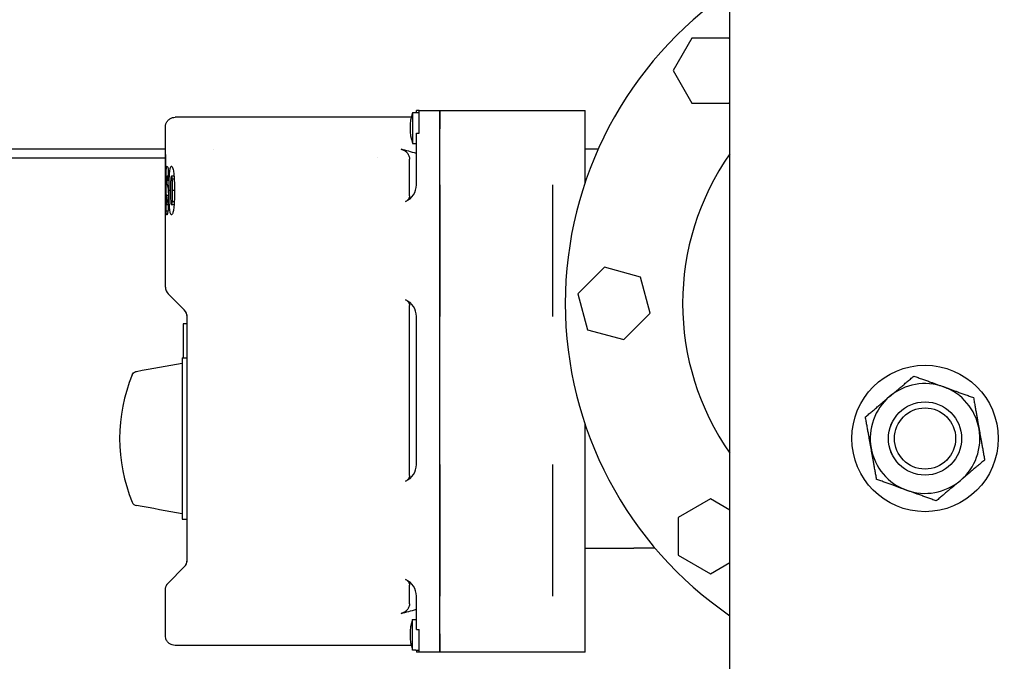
# Model space of a CAD drawing. Header units: inches. Extents: x 24 to 1128, y -69 to 748.
# Tile 291 of 656: x 379.69 to 389.78, y 588.51 to 595.08. Entities that reach past the tile are written whole.
import ezdxf

# ---------------------------------------------------------------- set-up
doc = ezdxf.new("R2010")
doc.units = ezdxf.units.IN
doc.header["$LTSCALE"] = 32
doc.header["$MEASUREMENT"] = 0
doc.layers.add('Dimension (ANSI)', color=7, linetype='Continuous', lineweight=25)
doc.layers.add('Visible (ANSI)', color=7, linetype='Continuous', lineweight=30)
doc.styles.add('Note Text (ANSI)', font='tahoma.ttf')
doc.dimstyles.new('SB Fraction-16 (ANSI)', dxfattribs={"dimscale": 32, "dimtxt": 0.125, "dimasz": 0.098425, "dimexe": 0.125, "dimexo": 0.0625, "dimgap": 0.031496, "dimtad": 0, "dimtih": 1, "dimtoh": 1, "dimdec": 4, "dimrnd": 1e-08, "dimzin": 0, "dimdsep": 46, "dimlunit": 5, "dimtxsty": 'Note Text (ANSI)', "dimcen": 0.09, "dimdle": 0.393701, "dimclrd": 256, "dimclre": 256, "dimclrt": 256, "dimadec": 0, "dimazin": 3, "dimtfac": 0.96, "dimtofl": 0, "dimtmove": 0, "dimatfit": 3, "dimfxl": 1, "dimfrac": 2, "dimtolj": 1, "dimtzin": 12, "dimlwd": -1, "dimlwe": -1, "dimarcsym": 0})

# ---------------------------------------------------------------- blocks, each defined once
blk = doc.blocks.new('*D18')
at = {"layer": 'Defpoints', "color": 0, "transparency": 16777216}
for p in [(489.281, 692.669), (340.619, 544.669), (489.281, 544.669)]:
    blk.add_point(p, dxfattribs=at)
at = {"layer": 'Dimension (ANSI)', "transparency": 16777216}
for p, q in [((487.281, 692.669), (336.619, 692.669)), ((340.619, 689.519), (340.619, 626.768)), ((340.619, 547.818), (340.619, 620.569)), ((487.281, 544.669), (336.619, 544.669))]:
    blk.add_line(p, q, dxfattribs=at)
for points in [[(340.094, 689.519), (341.144, 689.519), (340.619, 692.669)], [(340.094, 547.818), (341.144, 547.818), (340.619, 544.669)]]:
    blk.add_solid(points, dxfattribs=at)
at = {"layer": 'Dimension (ANSI)', "transparency": 16777216, "insert": (336.517, 625.76), "char_height": 4, "attachment_point": 1, "style": 'Note Text (ANSI)'}
blk.add_mtext('\\A1;148', dxfattribs=at)

msp = doc.modelspace()

# ---------------------------------------------------------------- linework, layer by layer
at = {"layer": 'Visible (ANSI)'}
for p, q in [((386.96813, 588.04353), (386.96813, 609.41853)), ((386.57663, 594.89353), (386.38495, 594.56153)), ((386.95999, 594.89353), (386.57663, 594.89353)), ((386.96813, 594.87942), (386.95999, 594.89353)), ((386.38495, 594.56153), (386.57663, 594.22953)), ((386.57663, 594.22953), (386.95999, 594.22953)), ((386.95999, 594.22953), (386.96813, 594.24364)), ((383.71361, 594.13074), (383.71361, 593.81642)), ((383.74732, 594.13074), (383.71361, 594.13074)), ((383.74732, 594.13074), (383.74732, 594.13358)), ((383.74732, 594.13358), (383.78361, 594.13358)), ((383.78361, 594.15358), (383.75361, 594.15358)), ((383.75361, 594.13358), (383.75361, 594.15358)), ((383.78361, 594.15358), (383.99361, 594.15358)), ((383.78361, 593.96608), (383.78361, 594.15358)), ((383.99361, 593.96608), (383.99361, 594.15358)), ((383.99361, 594.15358), (385.48361, 594.15358)), ((383.99361, 594.15358), (383.99361, 593.96608)), ((385.48361, 593.96608), (385.48361, 594.15358)), ((383.70049, 594.08358), (381.28062, 594.08358)), ((381.18062, 593.56715), (381.18062, 593.98357)), ((383.75361, 593.92108), (383.78361, 593.92108)), ((383.75361, 593.71358), (383.75361, 593.92108)), ((383.78361, 593.92108), (383.78361, 593.96608)), ((383.99361, 593.39219), (383.99361, 593.96608)), ((383.99361, 593.39219), (383.99361, 593.96608)), ((385.48361, 593.41641), (385.48361, 593.96608)), ((383.71361, 593.81642), (383.74732, 593.81642)), ((383.74732, 593.81358), (383.74732, 593.81642)), ((381.18062, 593.75853), (378.19201, 593.75853)), ((381.66911, 593.75853), (381.66911, 593.75853)), ((383.74732, 593.81358), (383.75361, 593.81358)), ((385.61759, 593.75853), (385.48361, 593.75853)), ((377.90563, 593.66853), (381.18062, 593.66853)), ((381.18062, 593.56715), (381.18062, 593.70164)), ((381.18186, 593.70164), (381.18062, 593.70164)), ((381.18186, 593.70164), (381.18186, 593.56715)), ((383.35619, 593.66853), (383.35621, 593.66853)), ((383.68361, 593.27865), (383.68361, 593.65619)), ((383.75361, 593.39219), (383.75361, 593.71358)), ((381.18062, 593.56715), (381.18062, 593.56715)), ((381.18186, 593.56715), (381.18062, 593.56715)), ((381.18078, 593.4643), (381.18078, 593.56715)), ((381.18512, 593.56715), (381.18186, 593.56715)), ((381.18512, 593.56715), (381.18512, 593.4643)), ((381.21005, 593.54997), (381.21005, 593.43265)), ((381.18062, 593.24303), (381.18062, 593.4643)), ((381.18062, 593.4643), (381.18062, 593.4643)), ((381.18186, 593.4643), (381.18062, 593.4643)), ((381.18062, 592.345), (381.18062, 593.4643)), ((381.18186, 593.4643), (381.18512, 593.4643)), ((381.18186, 593.4643), (381.18186, 593.29631)), ((381.19407, 593.42437), (381.18694, 593.42437)), ((381.21005, 593.48012), (381.19844, 593.48012)), ((381.2091, 593.43265), (381.21005, 593.43265)), ((381.26952, 593.48012), (381.24295, 593.48012)), ((381.27175, 593.44835), (381.25084, 593.44835)), ((381.23276, 593.33352), (381.21781, 593.33352)), ((381.27462, 593.33265), (381.25406, 593.33265)), ((383.99361, 593.20821), (383.99361, 593.39219)), ((383.99361, 593.39219), (383.99361, 593.20821)), ((385.15361, 592.04297), (385.15361, 593.39219)), ((381.18694, 593.12139), (381.18694, 593.24278)), ((381.18742, 593.24278), (381.18694, 593.24278)), ((381.21158, 593.28345), (381.19206, 593.28345)), ((381.21178, 593.22461), (381.20062, 593.22461)), ((381.2717, 593.21793), (381.25075, 593.21793)), ((381.18512, 593.1874), (381.18325, 593.1874)), ((381.18512, 593.20322), (381.18475, 593.20322)), ((381.18512, 593.20322), (381.18512, 593.09815)), ((381.2061, 593.12139), (381.18694, 593.12139)), ((381.21088, 593.1874), (381.19564, 593.1874)), ((381.26951, 593.1874), (381.24309, 593.1874)), ((383.99361, 592.22695), (383.99361, 593.20821)), ((383.99361, 593.20821), (383.99361, 592.22695)), ((385.68119, 592.54683), (385.41011, 592.27575)), ((386.05149, 592.44761), (385.68119, 592.54683)), ((386.15071, 592.07731), (386.05149, 592.44761)), ((381.20991, 592.27429), (381.37432, 592.10988)), ((383.99361, 592.04297), (383.99361, 592.22695)), ((383.99361, 592.22695), (383.99361, 592.04297)), ((385.41011, 592.27575), (385.50933, 591.90545)), ((383.68361, 590.41365), (383.68361, 592.15651)), ((381.40361, 589.52699), (381.40361, 592.06017)), ((383.75361, 590.52719), (383.75361, 592.04297)), ((383.99361, 590.52719), (383.99361, 592.04297)), ((383.99361, 590.52719), (383.99361, 592.04297)), ((385.87963, 591.80623), (386.15071, 592.07731)), ((381.40361, 591.96858), (381.36361, 591.96858)), ((381.36361, 591.96858), (381.36361, 591.62108)), ((385.50933, 591.90545), (385.87963, 591.80623)), ((381.35361, 591.62108), (381.35361, 589.96608)), ((381.35361, 591.62108), (381.40361, 591.62108)), ((385.48361, 588.79108), (385.48361, 590.93665)), ((383.99361, 590.34321), (383.99361, 590.52719)), ((383.99361, 590.52719), (383.99361, 590.34321)), ((385.15361, 589.17797), (385.15361, 590.52719)), ((383.99361, 589.36195), (383.99361, 590.34321)), ((383.99361, 590.34321), (383.99361, 589.36195)), ((386.76831, 590.17489), (386.43631, 589.98321)), ((386.96813, 590.05952), (386.76831, 590.17489)), ((386.43631, 589.98321), (386.43631, 589.59985)), ((381.35361, 589.96608), (381.40361, 589.96608)), ((385.48361, 589.67153), (385.98361, 589.67153)), ((386.19882, 589.67153), (385.98361, 589.67153)), ((386.43631, 589.59985), (386.76831, 589.40817)), ((381.37432, 589.47728), (381.20991, 589.31287)), ((386.76831, 589.40817), (386.96813, 589.52354)), ((383.68361, 589.10097), (383.68361, 589.29151)), ((383.99361, 589.17797), (383.99361, 589.36195)), ((383.99361, 589.36195), (383.99361, 589.17797)), ((381.18062, 588.77359), (381.18062, 589.24216)), ((383.75361, 589.04358), (383.75361, 589.17797)), ((383.99361, 588.79108), (383.99361, 589.17797)), ((383.99361, 588.79108), (383.99361, 589.17797)), ((383.75361, 588.83608), (383.75361, 589.04358)), ((383.71361, 588.62642), (383.71361, 588.94074)), ((383.71361, 588.94074), (383.74732, 588.94074)), ((383.74732, 588.94358), (383.74732, 588.94074)), ((383.74732, 588.94358), (383.75361, 588.94358)), ((383.75361, 588.83608), (383.78361, 588.83608)), ((383.78361, 588.79108), (383.78361, 588.83608)), ((383.78361, 588.60358), (383.78361, 588.79108)), ((383.99361, 588.60358), (383.99361, 588.79108)), ((383.99361, 588.79108), (383.99361, 588.60358)), ((385.48361, 588.60358), (385.48361, 588.79108)), ((383.70049, 588.67358), (381.28063, 588.67358)), ((383.74732, 588.62642), (383.71361, 588.62642)), ((383.74732, 588.62642), (383.74732, 588.62358)), ((383.74732, 588.62358), (383.78361, 588.62358)), ((383.75361, 588.62358), (383.75361, 588.60358)), ((383.78361, 588.60358), (383.75361, 588.60358)), ((383.99361, 588.60358), (383.78361, 588.60358)), ((385.48361, 588.60358), (383.99361, 588.60358))]:
    msp.add_line(p, q, dxfattribs=at)
for radius in [0.75, 0.37513, 0.375, 0.31365]:
    msp.add_circle((388.96813, 590.79353), radius, dxfattribs=at)
for centre, radius, start, end in [((389.15331, 592.17653), 3.8735, 124.342222, 235.657778), ((384.18732, 593.97358), 0.4991, 161.645707, 198.354293), ((381.07611, 584.21073), 9.87285, 74.26441, 75.207002), ((389.15331, 592.17653), 2.67, 144.926724, 215.073276), ((383.56611, 593.39219), 0.1875, 294.050585, 0), ((381.28062, 592.345), 0.1, 180, 225), ((383.56611, 592.04297), 0.1875, 0, 65.949415), ((381.30361, 592.03917), 0.1, 0, 45), ((382.41968, 590.79358), 1.70814, 157.584261, 202.415739), ((388.96813, 590.79353), 0.5625, 70.16068, 130.16068), ((388.96813, 590.79353), 0.5625, 10.16068, 70.16068), ((388.96813, 590.79353), 0.5625, 130.16068, 190.16068), ((388.96813, 590.79353), 0.5625, 310.16068, 10.16068), ((388.96813, 590.79353), 0.5625, 190.16068, 250.16068), ((383.56611, 590.52719), 0.1875, 294.050585, 0), ((388.96813, 590.79353), 0.5625, 250.16068, 310.16068), ((381.30361, 589.54799), 0.1, 315, 0), ((383.56611, 589.17797), 0.1875, 0, 65.949415), ((381.07611, 598.54643), 9.87285, 284.792998, 285.73559), ((384.18732, 588.78358), 0.4991, 161.645707, 198.354293)]:
    msp.add_arc(centre, radius, start, end, dxfattribs=at)
msp.add_ellipse((380.89607, 590.16568), major_axis=(0.00409, 0.06063), ratio=0.98893802, start_param=2.03376773, end_param=3.03376851, dxfattribs=at)
for points, knots in [([(381.18062, 593.98358), (381.18062, 593.99437), (381.18242, 594.00531), (381.18933, 594.02581), (381.19455, 594.03563), (381.2077, 594.05286), (381.21579, 594.06049), (381.23377, 594.07259), (381.24388, 594.07722), (381.26287, 594.08239), (381.27178, 594.08358), (381.28062, 594.08358)], [0, 0, 0, 0, 0.082257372, 0.082257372, 0.164832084, 0.164832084, 0.247395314, 0.247395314, 0.329958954, 0.329958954, 0.39731578, 0.39731578, 0.39731578, 0.39731578]), ([(383.59692, 593.75634), (383.60829, 593.75329), (383.61959, 593.7487), (383.64031, 593.73643), (383.65009, 593.72875), (383.6669, 593.7098), (383.67328, 593.69939), (383.67952, 593.68321), (383.68109, 593.67778), (383.6831, 593.66689), (383.68361, 593.66157), (383.68361, 593.65619)], [0.000001, 0.000001, 0.000001, 0.000001, 0.124686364, 0.124686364, 0.242532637, 0.242532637, 0.357643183, 0.357643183, 0.411443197, 0.411443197, 0.460811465, 0.460811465, 0.460811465, 0.460811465]), ([(381.18694, 593.42437), (381.18695, 593.43426), (381.18696, 593.44262), (381.18711, 593.46148), (381.18722, 593.47123), (381.18777, 593.50119), (381.1883, 593.51584), (381.18927, 593.53653), (381.18989, 593.54799), (381.19328, 593.57993), (381.1957, 593.58232), (381.19818, 593.58297)], [-0.911558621, -0.911558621, -0.911558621, -0.911558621, -0.768331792, -0.768331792, -0.67073928, -0.67073928, -0.489829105, -0.489829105, -0.319068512, -0.319068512, 0, 0, 0, 0]), ([(381.19818, 593.58297), (381.19923, 593.58275), (381.20085, 593.58247), (381.20428, 593.57363), (381.20544, 593.56996), (381.20773, 593.56146), (381.20889, 593.55631), (381.21005, 593.54997)], [-0.533569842, -0.533569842, -0.533569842, -0.533569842, -0.250379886, -0.250379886, -0.125184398, -0.125184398, 0, 0, 0, 0]), ([(381.21781, 593.33352), (381.21785, 593.36314), (381.21793, 593.39842), (381.22027, 593.46726), (381.22158, 593.49097), (381.22535, 593.53426), (381.22767, 593.54958), (381.23127, 593.56572), (381.23317, 593.57276), (381.23893, 593.58239), (381.24104, 593.5827), (381.24295, 593.58297)], [-1.14591949, -1.14591949, -1.14591949, -1.14591949, -0.76549211, -0.76549211, -0.53474016, -0.53474016, -0.27466255, -0.27466255, -0.13054926, -0.13054926, 0, 0, 0, 0]), ([(381.24295, 593.58297), (381.2477, 593.58231), (381.25264, 593.57722), (381.26165, 593.54549), (381.26446, 593.52621), (381.26942, 593.48653), (381.27117, 593.45998), (381.27447, 593.39605), (381.27457, 593.35648), (381.27463, 593.33352)], [-0.332396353, -0.332396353, -0.332396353, -0.332396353, -0.288794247, -0.288794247, -0.250975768, -0.250975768, -0.175018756, -0.175018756, 0, 0, 0, 0]), ([(381.19206, 593.28345), (381.19139, 593.28741), (381.19064, 593.29213), (381.18933, 593.30825), (381.18861, 593.31884), (381.18777, 593.34418), (381.18746, 593.35589), (381.18696, 593.39415), (381.18695, 593.4104), (381.18694, 593.42437)], [-0.647415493, -0.647415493, -0.647415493, -0.647415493, -0.366793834, -0.366793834, -0.196121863, -0.196121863, -0.106521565, -0.106521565, 0, 0, 0, 0]), ([(381.19844, 593.48012), (381.19709, 593.47961), (381.19604, 593.47717), (381.19481, 593.46868), (381.19449, 593.46543), (381.19411, 593.45883), (381.194, 593.45609), (381.19385, 593.45011), (381.19383, 593.44717), (381.19382, 593.44329)], [-0.17954528, -0.17954528, -0.17954528, -0.17954528, -0.094081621, -0.094081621, -0.054562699, -0.054562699, -0.029715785, -0.029715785, 0, 0, 0, 0]), ([(381.19382, 593.44329), (381.19383, 593.43922), (381.19384, 593.43523), (381.19398, 593.42641), (381.19409, 593.42339), (381.19432, 593.41814), (381.19447, 593.4162), (381.19477, 593.41329), (381.19504, 593.41066), (381.19603, 593.40498), (381.19659, 593.40266), (381.19725, 593.40002)], [-0.470911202, -0.470911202, -0.470911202, -0.470911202, -0.397830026, -0.397830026, -0.316727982, -0.316727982, -0.187658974, -0.187658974, -0.089207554, -0.089207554, 0, 0, 0, 0]), ([(381.2091, 593.43265), (381.20862, 593.43657), (381.20794, 593.44257), (381.20559, 593.45795), (381.20475, 593.4623), (381.20194, 593.47611), (381.20018, 593.4794), (381.19844, 593.48012)], [-0.30720809, -0.30720809, -0.30720809, -0.30720809, -0.263431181, -0.263431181, -0.222765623, -0.222765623, 0, 0, 0, 0]), ([(381.23569, 593.45046), (381.23493, 593.44027), (381.23441, 593.4326), (381.23282, 593.38245), (381.23279, 593.35429), (381.23276, 593.33265)], [-0.286514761, -0.286514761, -0.286514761, -0.286514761, -0.164918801, -0.164918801, 0, 0, 0, 0]), ([(381.24295, 593.48012), (381.24102, 593.47976), (381.23975, 593.47706), (381.23843, 593.47237), (381.23783, 593.4695), (381.23654, 593.45972), (381.23613, 593.4553), (381.23569, 593.45046)], [-0.188692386, -0.188692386, -0.188692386, -0.188692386, -0.104049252, -0.104049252, -0.049014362, -0.049014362, 0, 0, 0, 0]), ([(381.25084, 593.44835), (381.25038, 593.45342), (381.24989, 593.45878), (381.24876, 593.46621), (381.24806, 593.4704), (381.24547, 593.47882), (381.24416, 593.47979), (381.24295, 593.48012)], [-0.282852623, -0.282852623, -0.282852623, -0.282852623, -0.14531996, -0.14531996, -0.082385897, -0.082385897, 0, 0, 0, 0]), ([(381.25406, 593.33265), (381.25403, 593.34948), (381.25399, 593.36779), (381.25338, 593.39809), (381.25305, 593.40913), (381.252, 593.43419), (381.25136, 593.44197), (381.25084, 593.44835)], [-0.174041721, -0.174041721, -0.174041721, -0.174041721, -0.099260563, -0.099260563, -0.058975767, -0.058975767, 0, 0, 0, 0]), ([(381.19725, 593.40002), (381.1977, 593.39847), (381.19816, 593.39693), (381.19863, 593.39545), (381.19912, 593.39387), (381.19964, 593.39236), (381.20016, 593.39087), (381.2002, 593.39075), (381.20024, 593.39063), (381.20029, 593.39051), (381.20079, 593.38907), (381.2013, 593.38762), (381.20182, 593.38593), (381.20239, 593.38407), (381.20297, 593.38191), (381.20356, 593.37975)], [-0.260923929, -0.260923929, -0.260923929, -0.260923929, -0.200356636, -0.200356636, -0.200356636, -0.135759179, -0.135759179, -0.135759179, -0.130445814, -0.130445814, -0.130445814, -0.068211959, -0.068211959, -0.068211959, 0, 0, 0, 0]), ([(381.20356, 593.37975), (381.20439, 593.3762), (381.20547, 593.37147), (381.20717, 593.35967), (381.20831, 593.35104), (381.21034, 593.32269), (381.21085, 593.31011), (381.21184, 593.2786), (381.21188, 593.25855), (381.21191, 593.24736)], [-0.272769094, -0.272769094, -0.272769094, -0.272769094, -0.177183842, -0.177183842, -0.127550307, -0.127550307, -0.085307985, -0.085307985, 0, 0, 0, 0]), ([(381.24295, 593.08455), (381.24063, 593.08489), (381.23801, 593.08585), (381.23157, 593.0986), (381.22949, 593.10917), (381.22542, 593.13201), (381.22363, 593.15095), (381.22049, 593.19414), (381.21951, 593.22013), (381.2179, 593.27926), (381.21784, 593.30836), (381.21781, 593.33352)], [-0.446340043, -0.446340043, -0.446340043, -0.446340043, -0.416208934, -0.416208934, -0.378788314, -0.378788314, -0.30123491, -0.30123491, -0.191674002, -0.191674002, 0, 0, 0, 0]), ([(381.23276, 593.33265), (381.23277, 593.31395), (381.23279, 593.2917), (381.23392, 593.24616), (381.23433, 593.23817), (381.23493, 593.22701), (381.23516, 593.22378), (381.2355, 593.21917)], [-0.19828125, -0.19828125, -0.19828125, -0.19828125, -0.102308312, -0.102308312, -0.042545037, -0.042545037, 0, 0, 0, 0]), ([(381.27463, 593.33352), (381.27459, 593.31929), (381.27457, 593.30833), (381.27415, 593.28163), (381.27382, 593.26835), (381.27288, 593.24009), (381.27182, 593.2143), (381.26704, 593.1585), (381.26429, 593.14018), (381.25926, 593.11227), (381.25622, 593.10232), (381.25267, 593.09406), (381.25178, 593.09233), (381.24734, 593.08503), (381.24464, 593.0848), (381.24295, 593.08455)], [-0.44922694, -0.44922694, -0.44922694, -0.44922694, -0.396467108, -0.396467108, -0.349596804, -0.349596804, -0.291231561, -0.291231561, -0.230861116, -0.230861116, -0.144328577, -0.144328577, -0.115272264, -0.115272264, 0, 0, 0, 0]), ([(381.25075, 593.21793), (381.25138, 593.2253), (381.25256, 593.23934), (381.25404, 593.28919), (381.25405, 593.31271), (381.25406, 593.33265)], [-0.31461119, -0.31461119, -0.31461119, -0.31461119, -0.151906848, -0.151906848, 0, 0, 0, 0]), ([(381.18227, 593.08455), (381.18151, 593.08534), (381.18122, 593.0902), (381.18089, 593.10351), (381.18079, 593.11193), (381.18072, 593.12482), (381.18067, 593.13558), (381.18064, 593.16178), (381.18063, 593.17391), (381.18063, 593.21135), (381.18062, 593.2275), (381.18062, 593.24303)], [-5.67826612, -5.67826612, -5.67826612, -5.67826612, -2.60660779, -2.60660779, -0.58388554, -0.58388554, -0.25969924, -0.25969924, -0.11831327, -0.11831327, 0, 0, 0, 0]), ([(381.18186, 593.29631), (381.18186, 593.28051), (381.18186, 593.26469), (381.18188, 593.236), (381.18192, 593.22999), (381.18198, 593.21954)], [-0.187438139, -0.187438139, -0.187438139, -0.187438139, -0.084439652, -0.084439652, 0, 0, 0, 0]), ([(381.18198, 593.21954), (381.18201, 593.21527), (381.18204, 593.21188), (381.18213, 593.20511), (381.18219, 593.20182), (381.18241, 593.19313), (381.18256, 593.19115), (381.18282, 593.18831), (381.18302, 593.18751), (381.18325, 593.1874)], [-0.163748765, -0.163748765, -0.163748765, -0.163748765, -0.133746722, -0.133746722, -0.113127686, -0.113127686, -0.077101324, -0.077101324, 0, 0, 0, 0]), ([(381.18742, 593.24278), (381.18768, 593.23834), (381.18795, 593.23374), (381.18846, 593.22578), (381.18892, 593.21885), (381.19008, 593.20866)], [-0.415487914, -0.415487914, -0.415487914, -0.415487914, -0.217056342, -0.217056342, 0, 0, 0, 0]), ([(381.19707, 593.26454), (381.19651, 593.26678), (381.19584, 593.26914), (381.19405, 593.27441), (381.19302, 593.2784), (381.19206, 593.28345)], [-0.256661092, -0.256661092, -0.256661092, -0.256661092, -0.157145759, -0.157145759, 0, 0, 0, 0]), ([(381.19564, 593.1874), (381.19641, 593.18765), (381.19721, 593.18797), (381.19844, 593.19177), (381.19892, 593.19371), (381.19956, 593.19849), (381.19982, 593.20079), (381.20027, 593.20734), (381.2004, 593.21049), (381.20059, 593.21687), (381.20061, 593.22026), (381.20062, 593.22461)], [-0.210001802, -0.210001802, -0.210001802, -0.210001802, -0.119919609, -0.119919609, -0.075281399, -0.075281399, -0.053730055, -0.053730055, -0.033245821, -0.033245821, 0, 0, 0, 0]), ([(381.21191, 593.24736), (381.21188, 593.2374), (381.21187, 593.22918), (381.21156, 593.21048), (381.21135, 593.20082), (381.21071, 593.18245), (381.21, 593.16446), (381.207, 593.12678), (381.20529, 593.11407), (381.2031, 593.10158), (381.20161, 593.09382), (381.1981, 593.08564), (381.19682, 593.08487), (381.1957, 593.08455)], [-2.87746905, -2.87746905, -2.87746905, -2.87746905, -1.97091192, -1.97091192, -1.33372973, -1.33372973, -0.85299275, -0.85299275, -0.36743448, -0.36743448, -0.15494172, -0.15494172, 0, 0, 0, 0]), ([(381.20062, 593.22461), (381.20061, 593.22901), (381.2006, 593.23304), (381.20042, 593.23987), (381.20033, 593.24264), (381.20001, 593.24834), (381.19979, 593.25035), (381.19943, 593.25323), (381.19906, 593.25579), (381.19805, 593.26092), (381.19755, 593.26274), (381.19707, 593.26454)], [-0.326451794, -0.326451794, -0.326451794, -0.326451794, -0.228618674, -0.228618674, -0.185566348, -0.185566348, -0.13222798, -0.13222798, -0.065368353, -0.065368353, 0, 0, 0, 0]), ([(381.2355, 593.21917), (381.23608, 593.21233), (381.23667, 593.20559), (381.23842, 593.19583), (381.2392, 593.19233), (381.24149, 593.18765), (381.24246, 593.18756), (381.24309, 593.1874)], [-0.173735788, -0.173735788, -0.173735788, -0.173735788, -0.085959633, -0.085959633, -0.042818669, -0.042818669, 0, 0, 0, 0]), ([(381.24309, 593.1874), (381.24419, 593.18791), (381.24532, 593.18829), (381.24795, 593.19623), (381.24868, 593.20064), (381.24978, 593.20763), (381.25029, 593.21306), (381.25075, 593.21793)], [-0.084355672, -0.084355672, -0.084355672, -0.084355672, -0.0645083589, -0.0645083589, -0.0476244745, -0.0476244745, 0, 0, 0, 0]), ([(383.68361, 593.27865), (383.68361, 593.27581), (383.68337, 593.27298), (383.68244, 593.26723), (383.68172, 593.26434), (383.67872, 593.25526), (383.67565, 593.24963), (383.66825, 593.23941), (383.66375, 593.23487), (383.65383, 593.22692), (383.64823, 593.22356), (383.64252, 593.22097)], [0, 0, 0, 0, 0.021693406, 0.021693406, 0.045006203, 0.045006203, 0.098034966, 0.098034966, 0.156046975, 0.156046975, 0.220120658, 0.220120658, 0.220120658, 0.220120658]), ([(381.18325, 593.1874), (381.1834, 593.18767), (381.18353, 593.18814), (381.18393, 593.19195), (381.18413, 593.19421), (381.18433, 593.19672), (381.18442, 593.19779), (381.18461, 593.20065), (381.18468, 593.20192), (381.18475, 593.20322)], [-0.0853903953, -0.0853903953, -0.0853903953, -0.0853903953, -0.0564664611, -0.0564664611, -0.0353531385, -0.0353531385, -0.0207341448, -0.0207341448, 0, 0, 0, 0]), ([(381.1957, 593.08455), (381.19445, 593.08488), (381.19261, 593.08455), (381.18842, 593.10398), (381.18726, 593.11753), (381.18694, 593.12139)], [-0.150152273, -0.150152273, -0.150152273, -0.150152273, -0.075098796, -0.075098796, 0, 0, 0, 0]), ([(381.19008, 593.20866), (381.19123, 593.19932), (381.19202, 593.19518), (381.19395, 593.18766), (381.19495, 593.18753), (381.19564, 593.1874)], [-0.151429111, -0.151429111, -0.151429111, -0.151429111, -0.095607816, -0.095607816, 0, 0, 0, 0]), ([(381.18512, 593.09815), (381.18478, 593.09544), (381.18423, 593.09071), (381.18291, 593.08425), (381.1825, 593.08467), (381.18227, 593.08455)], [-0.186105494, -0.186105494, -0.186105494, -0.186105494, -0.097504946, -0.097504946, 0, 0, 0, 0]), ([(383.64252, 592.21419), (383.64823, 592.2116), (383.65383, 592.20825), (383.66375, 592.2003), (383.66825, 592.19575), (383.67565, 592.18554), (383.67872, 592.1799), (383.68172, 592.17082), (383.68244, 592.16794), (383.68337, 592.16218), (383.68361, 592.15935), (383.68361, 592.15651)], [0.000001, 0.000001, 0.000001, 0.000001, 0.064600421, 0.064600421, 0.12308943, 0.12308943, 0.176565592, 0.176565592, 0.200074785, 0.200074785, 0.221950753, 0.221950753, 0.221950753, 0.221950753]), ([(380.8406, 591.44494), (380.84344, 591.45183), (380.84839, 591.45928), (380.85887, 591.46983), (380.86625, 591.47481), (380.87686, 591.47923), (380.88119, 591.48046), (380.88555, 591.48132)], [0.738981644, 0.738981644, 0.738981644, 0.738981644, 0.795778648, 0.795778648, 0.852305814, 0.852305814, 0.883364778, 0.883364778, 0.883364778, 0.883364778]), ([(383.68361, 590.41365), (383.68361, 590.41081), (383.68337, 590.40798), (383.68244, 590.40223), (383.68172, 590.39934), (383.67872, 590.39026), (383.67565, 590.38463), (383.66825, 590.37441), (383.66375, 590.36987), (383.65383, 590.36192), (383.64823, 590.35856), (383.64252, 590.35597)], [0, 0, 0, 0, 0.021693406, 0.021693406, 0.045006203, 0.045006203, 0.098034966, 0.098034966, 0.156046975, 0.156046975, 0.220120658, 0.220120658, 0.220120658, 0.220120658]), ([(381.18062, 589.24216), (381.18062, 589.25296), (381.18242, 589.2639), (381.18934, 589.2844), (381.19456, 589.29422), (381.20248, 589.3046), (381.20388, 589.30632), (381.20608, 589.30882), (381.20683, 589.30965), (381.20797, 589.31087), (381.20835, 589.31128), (381.20893, 589.31188), (381.20913, 589.31208), (381.20942, 589.31237), (381.20952, 589.31247), (381.20967, 589.31262), (381.20971, 589.31267), (381.20979, 589.31275), (381.20981, 589.31277), (381.20985, 589.31281), (381.20986, 589.31282), (381.20988, 589.31284), (381.20989, 589.31284), (381.2099, 589.31285), (381.2099, 589.31286), (381.20991, 589.31286), (381.20991, 589.31287), (381.21002, 589.31298), (381.20991, 589.31287), (381.20991, 589.31287)], [0.000007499, 0.000007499, 0.000007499, 0.000007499, 0.082293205, 0.082293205, 0.164866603, 0.164866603, 0.181771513, 0.181771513, 0.190258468, 0.190258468, 0.194506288, 0.194506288, 0.196630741, 0.196630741, 0.197693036, 0.197693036, 0.198224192, 0.198224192, 0.198489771, 0.198489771, 0.19862256, 0.19862256, 0.198688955, 0.198688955, 0.198722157, 0.198722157, 0.198753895, 0.198753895, 0.199967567, 0.199967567, 0.199967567, 0.199967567]), ([(383.64252, 589.34919), (383.64823, 589.3466), (383.65383, 589.34325), (383.66375, 589.3353), (383.66825, 589.33075), (383.67565, 589.32054), (383.67872, 589.3149), (383.68172, 589.30582), (383.68244, 589.30294), (383.68337, 589.29718), (383.68361, 589.29435), (383.68361, 589.29151)], [0.000001, 0.000001, 0.000001, 0.000001, 0.064600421, 0.064600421, 0.12308943, 0.12308943, 0.176565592, 0.176565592, 0.200074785, 0.200074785, 0.221950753, 0.221950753, 0.221950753, 0.221950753]), ([(383.68361, 589.10097), (383.68361, 589.09559), (383.6831, 589.09027), (383.68109, 589.07939), (383.67952, 589.07395), (383.67328, 589.05777), (383.6669, 589.04737), (383.6501, 589.02842), (383.64031, 589.02074), (383.61959, 589.00846), (383.60829, 589.00387), (383.59692, 589.00082)], [0, 0, 0, 0, 0.041005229, 0.041005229, 0.085690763, 0.085690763, 0.181299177, 0.181299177, 0.279212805, 0.279212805, 0.382811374, 0.382811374, 0.382811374, 0.382811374]), ([(381.28062, 588.67358), (381.26983, 588.67358), (381.25889, 588.67537), (381.2384, 588.68229), (381.22857, 588.68751), (381.21134, 588.70066), (381.20372, 588.70875), (381.19162, 588.72673), (381.18699, 588.73684), (381.18182, 588.75582), (381.18062, 588.76474), (381.18062, 588.77358)], [0, 0, 0, 0, 0.082257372, 0.082257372, 0.164832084, 0.164832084, 0.247395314, 0.247395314, 0.329958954, 0.329958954, 0.397315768, 0.397315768, 0.397315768, 0.397315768])]:
    msp.add_open_spline(points, degree=3, knots=knots, dxfattribs=at)
for points in [[(380.88555, 591.48132), (381.04156, 591.50912), (381.19758, 591.53688), (381.35361, 591.56462)], [(381.35361, 590.02254), (381.19758, 590.05028), (381.04156, 590.07804), (380.88555, 590.10584)]]:
    msp.add_open_spline(points, degree=3, dxfattribs=at)
for points in [[(388.60536, 591.22341), (388.72054, 591.32062), (388.85355, 591.43286)], [(388.85355, 591.43286), (389.01726, 591.3738), (389.15904, 591.32264)], [(389.15904, 591.32264), (389.30081, 591.27149), (389.46452, 591.21243)], [(388.35716, 591.01397), (388.49017, 591.12621), (388.60536, 591.22341)], [(389.46452, 591.21243), (389.49522, 591.04112), (389.52181, 590.89276)], [(388.41445, 590.6943), (388.38787, 590.84266), (388.35716, 591.01397)], [(389.52181, 590.89276), (389.5484, 590.7444), (389.5791, 590.57309)], [(388.47175, 590.37463), (388.44104, 590.54594), (388.41445, 590.6943)], [(389.5791, 590.57309), (389.4461, 590.46085), (389.33091, 590.36365)], [(388.77723, 590.26442), (388.63545, 590.31557), (388.47175, 590.37463)], [(389.33091, 590.36365), (389.21572, 590.26644), (389.08271, 590.1542)], [(389.08271, 590.1542), (388.91901, 590.21326), (388.77723, 590.26442)]]:
    msp.add_rational_spline(points, [1, 1.0379548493, 1], degree=2, dxfattribs=at)

# ---------------------------------------------------------------- dimensions: what is measured, and where the dimension line sits
at = {"layer": 'Dimension (ANSI)'}
dim = msp.add_linear_dim(base=(340.61922, 544.66853), p1=(489.28063, 692.66853), p2=(489.28063, 544.66853), angle=90, dimstyle='SB Fraction-16 (ANSI)', override={"dimgap": 0.031496, "dimdec": 4, "dimtol": 0, "dimlim": 0, "dimtp": 0, "dimtm": 0, "dimtdec": 2, "dimatfit": 1}, dxfattribs=at)
dim.commit()
dim.dimension.update_dxf_attribs({"geometry": '*D18', "text_midpoint": (340.61922, 623.66853), "dimtype": 160})

doc.saveas('drawing.dxf')
